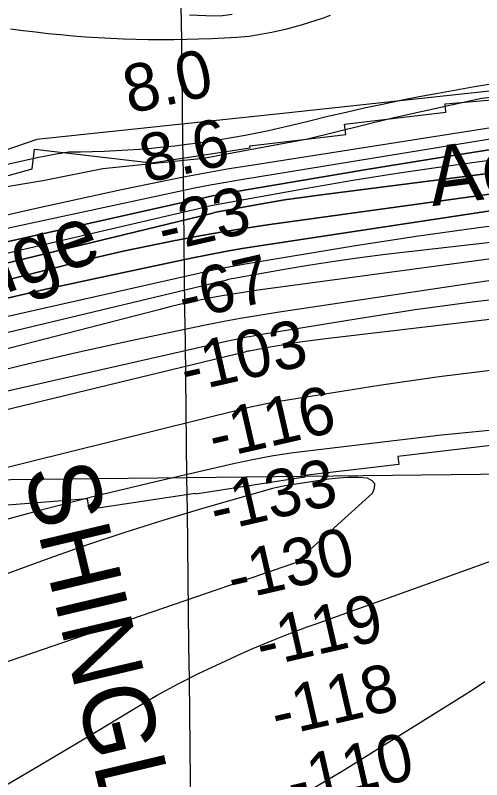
# Model space of a CAD drawing. Extents: x 3683402 to 3721514, y 487807 to 513565.
# Drawn here: x 3713681 to 3714337, y 505223 to 506298 of the extents above; entities that cross this region are included whole.
import ezdxf

# ---------------------------------------------------------------- set-up
doc = ezdxf.new("R2010")
doc.units = 0
for name, color, linetype in [('V-CHAN-NAID', 7, 'Continuous'), ('V-GRID-MAJR', 7, 'Continuous'), ('V-LEVE-TOET', 7, 'Continuous'), ('V-RIVR-EDGE', 7, 'Continuous'), ('V-RIVR-IDEN', 7, 'Continuous'), ('V-RIVR-RANG', 7, 'Continuous'), ('V-RRAP-FSHR', 7, 'Continuous'), ('V-RRAP-RVMT', 7, 'Continuous'), ('V-SITE-VEGE', 7, 'Continuous'), ('V-TOPO-DPTH', 7, 'Continuous'), ('V-TOPO-MAJR', 7, 'Continuous'), ('V-TOPO-MINR', 7, 'Continuous'), ('V-TOPO-WATR', 7, 'Continuous')]:
    doc.layers.add(name, color=color, linetype=linetype)

msp = doc.modelspace()

# ---------------------------------------------------------------- linework, layer by layer
at = {"layer": 'V-GRID-MAJR'}
for points in [[(3714067.22, 493529.221), (3713994.958, 499587.781), (3713922.6720000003, 505648.272), (3713850.387, 511708.776), (3713850.364, 511710.695)], [(3687515.926, 505342.91500000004), (3692797.293, 505402.45), (3698078.651, 505462.753), (3703360.001, 505523.825), (3708641.341, 505585.664), (3713922.6720000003, 505648.272), (3719203.995, 505711.648)]]:
    msp.add_spline(points, degree=3, dxfattribs=at)
at = {"layer": 'V-LEVE-TOET'}
msp.add_lwpolyline([(3713986.324, 506299.24100000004), (3713979.467, 506298.08), (3713972.576, 506297.157), (3713960.978, 506297.081), (3713949.38, 506297.23000000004), (3713937.786, 506297.609), (3713926.203, 506298.213)], dxfattribs=at)
at = {"layer": 'V-RIVR-EDGE'}
msp.add_lwpolyline([(3716065.6243538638, 506241.5681223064), (3715985.18701465, 506244.1683272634), (3715838.75571354, 506263.74086203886), (3715770.948907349, 506275.9150614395), (3715651.4490116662, 506261.8027111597), (3715516.3778296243, 506262.73703001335), (3715355.5224487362, 506275.74163843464), (3715278.0436759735, 506260.9250553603), (3715124.3743575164, 506266.70797512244), (3714977.8599285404, 506252.6624240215), (3714837.3487291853, 506238.6020286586), (3714602.551198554, 506210.36693711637), (3714477.6469117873, 506195.6676237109), (3714336.5339050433, 506181.008389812), (3714211.598445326, 506153.70229420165), (3714092.0599545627, 506123.9815469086), (3713946.1131911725, 506096.7274062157), (3713804.3998614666, 506082.0696567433), (3713720.313082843, 506065.46843346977), (3713624.2213294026, 506049.49722168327), (3713528.1028562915, 506022.72019657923), (3713444.00717111, 506002.51703553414)], dxfattribs=at)
at = {"layer": 'V-RRAP-FSHR'}
msp.add_lwpolyline([(3715992.305079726, 506286.425042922), (3715789.481399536, 506294.5699389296), (3715473.3213992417, 506293.93915492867), (3714989.518262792, 506260.9765948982), (3714057.6024859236, 506159.8238268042), (3713711.9185176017, 506123.7134907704), (3713303.5063572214, 505983.28827463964), (3712873.9014928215, 505857.55950652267), (3712189.193652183, 505665.1908663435), (3711981.7066759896, 505611.5066422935), (3711753.4714117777, 505530.9792822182), (3711599.842739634, 505366.5699380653), (3711546.7299075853, 505283.66894598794), (3711495.9272195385, 505194.0484659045), (3711207.6015872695, 504591.44084934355)], dxfattribs=at)
at = {"layer": 'V-RRAP-RVMT'}
for p, q in [((3714285.517000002, 506173.61100000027), (3714426.6800000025, 506185.5930000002)), ((3714286.4570000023, 506162.06900000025), (3714285.517000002, 506173.61100000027)), ((3714144.221000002, 506145.26400000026), (3714286.4570000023, 506162.06900000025)), ((3714145.9560000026, 506130.65200000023), (3714144.2210000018, 506145.26400000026)), ((3714011.2360000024, 506114.71100000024), (3714145.9560000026, 506130.652)), ((3713705.355023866, 506082.42121221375), (3713708.4210000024, 506109.6860000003)), ((3713708.4210000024, 506109.6860000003), (3713872.8500000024, 506090.60900000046)), ((3713872.8500000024, 506090.60900000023), (3714011.5840000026, 506111.934)), ((3714011.5840000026, 506111.93400000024), (3714011.2360000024, 506114.71100000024)), ((3713573.9000000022, 506045.38500000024), (3713705.355023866, 506082.42121221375)), ((3714353.8110000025, 505693.89000000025), (3714219.1940000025, 505677.9690000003)), ((3714219.1940000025, 505677.9690000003), (3714220.533000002, 505666.63600000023)), ((3714220.5330000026, 505666.63600000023), (3714087.8050000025, 505650.98600000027)), ((3714088.1590000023, 505648.69900000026), (3713934.5640000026, 505625.12800000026)), ((3714087.8050000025, 505650.98600000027), (3714088.1590000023, 505648.69900000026)), ((3713934.4000000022, 505626.0290000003), (3713785.259000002, 505603.162)), ((3713934.5640000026, 505625.12800000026), (3713934.4000000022, 505626.0290000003)), ((3713782.9690000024, 505618.26100000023), (3713664.9230000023, 505609.08500000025)), ((3713785.259000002, 505603.16200000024), (3713782.9690000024, 505618.26100000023))]:
    msp.add_line(p, q, dxfattribs=at)
at = {"layer": 'V-SITE-VEGE'}
for points in [[(3713674.805, 506279.19800000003), (3713692.338, 506276.81), (3713709.897, 506274.624), (3713727.481, 506272.642), (3713745.09, 506270.86600000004), (3713762.713, 506269.294), (3713780.3570000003, 506267.925), (3713798.014, 506266.762), (3713815.685, 506265.806), (3713833.363, 506265.048), (3713851.051, 506264.503), (3713868.742, 506264.159), (3713886.4390000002, 506264.02400000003), (3713904.134, 506264.09), (3713921.828, 506264.362), (3713939.517, 506264.83900000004), (3713957.199, 506265.523), (3713974.8740000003, 506266.412), (3713992.535, 506267.506), (3714010.183, 506268.802), (3714020.806, 506270.492), (3714031.396, 506272.382), (3714041.95, 506274.471), (3714052.46, 506276.765), (3714062.9250000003, 506279.257), (3714073.341, 506281.946), (3714083.702, 506284.836), (3714094.0100000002, 506287.92), (3714104.256, 506291.20300000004), (3714114.434, 506294.67600000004), (3714124.548, 506298.344)], [(3714352.775, 506201.781), (3714326.8200000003, 506197.49100000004), (3714300.901, 506192.989), (3714275.02, 506188.281), (3714249.177, 506183.36100000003), (3714223.376, 506178.235), (3714197.614, 506172.9), (3714171.899, 506167.358), (3714146.23, 506161.61), (3714120.605, 506155.652), (3714095.032, 506149.49), (3714069.5100000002, 506143.12), (3714053.318, 506139.329), (3714037.0840000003, 506135.739), (3714020.806, 506132.352), (3714004.488, 506129.163), (3713988.128, 506126.177), (3713971.736, 506123.39400000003), (3713955.309, 506120.816), (3713938.853, 506118.438), (3713922.369, 506116.265), (3713905.856, 506114.297), (3713889.324, 506112.52900000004), (3713872.77, 506110.971), (3713856.198, 506109.613), (3713839.611, 506108.46), (3713823.0100000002, 506107.518), (3713806.399, 506106.777), (3713789.779, 506106.242), (3713773.1580000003, 506105.91000000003), (3713756.528, 506105.787), (3713741.721, 506103.311), (3713726.949, 506100.614), (3713712.22, 506097.7), (3713697.535, 506094.566), (3713682.9, 506091.21400000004), (3713668.315, 506087.64400000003)]]:
    msp.add_lwpolyline(points, dxfattribs=at)
at = {"layer": 'V-TOPO-DPTH'}
for points in [[(3714675.2187104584, 506190.85082920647), (3714012.857593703, 506087.1073387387), (3713982.0392069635, 506082.04928556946), (3713951.275220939, 506076.6918141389), (3713920.592835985, 506070.8852153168), (3713889.9648517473, 506064.77919823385), (3713830.856345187, 506052.54538183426), (3713770.7858821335, 506039.782864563), (3713710.8099998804, 506026.6005650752), (3713650.975988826, 506012.7885922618), (3713591.23655857, 505998.5568372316), (3713163.359319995, 505894.24396880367), (3713138.012124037, 505887.9985041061), (3713112.685867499, 505881.6701068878), (3713087.391020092, 505875.21731088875)], [(3712238.7807921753, 505541.4834419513), (3713125.4859775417, 505818.2786614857), (3713128.877588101, 505819.12923119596), (3713132.2718401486, 505819.9690143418), (3713135.6700544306, 505820.792617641), (3713139.070910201, 505821.6054343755), (3713159.77128305, 505826.50080146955), (3713173.5215682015, 505829.7646485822), (3713187.268202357, 505833.04374516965), (3713201.0093600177, 505836.34571596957), (3713214.746866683, 505839.6629362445), (3713959.215588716, 506020.0869003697), (3713961.5629440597, 506020.6362788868), (3713963.9156066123, 506021.16094616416), (3713966.276229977, 506021.64854658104), (3713968.64216055, 506022.1114357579), (3714011.8103296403, 506030.2052196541), (3714035.7973783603, 506034.4867448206), (3714059.828464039, 506038.48885035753), (3714083.925605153, 506042.07182645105), (3714108.066783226, 506045.37538291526), (3714825.244516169, 506137.1605820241)], [(3714825.244516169, 506137.1605820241), (3714108.066783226, 506045.37538291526), (3714083.925605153, 506042.07182645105), (3714059.828464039, 506038.48885035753), (3714035.7973783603, 506034.4867448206), (3714011.8103296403, 506030.2052196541), (3713968.64216055, 506022.1114357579), (3713966.276229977, 506021.64854658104), (3713963.9156066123, 506021.16094616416), (3713961.5629440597, 506020.6362788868), (3713959.215588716, 506020.0869003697), (3713214.746866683, 505839.6629362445), (3713201.0093600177, 505836.34571596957), (3713187.268202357, 505833.04374516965), (3713173.5215682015, 505829.7646485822), (3713159.77128305, 505826.50080146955), (3713139.070910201, 505821.6054343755), (3713135.6700544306, 505820.792617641), (3713132.2718401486, 505819.9690143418), (3713128.877588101, 505819.12923119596), (3713125.4859775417, 505818.2786614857), (3712238.7807921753, 505541.4834419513)], [(3714385.921746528, 506115.08212205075), (3714278.9598378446, 506098.34951106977), (3714172.122647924, 506080.78816354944), (3713986.841123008, 506049.22663958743), (3713972.7594537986, 506046.71661965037), (3713958.7060225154, 506044.0630939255), (3713944.6949481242, 506041.1943095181), (3713930.7121116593, 506038.1820193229), (3713614.844592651, 505967.59580537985), (3713532.5748600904, 505948.9893282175), (3713450.370489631, 505930.10168544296), (3713368.264162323, 505910.7922942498), (3713286.2231971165, 505891.20173744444), (3713161.265829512, 505861.0239384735), (3713141.7642888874, 505856.2645311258), (3713122.278369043, 505851.4426431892), (3713102.8158803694, 505846.5270343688), (3713083.369012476, 505841.5489449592)], [(3713083.369012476, 505841.5489449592), (3713102.8158803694, 505846.5270343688), (3713122.278369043, 505851.4426431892), (3713141.7642888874, 505856.2645311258), (3713161.265829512, 505861.0239384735), (3713286.2231971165, 505891.20173744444), (3713368.264162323, 505910.7922942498), (3713450.370489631, 505930.10168544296), (3713532.5748600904, 505948.9893282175), (3713614.844592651, 505967.59580537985), (3713930.7121116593, 506038.1820193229), (3713944.6949481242, 506041.1943095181), (3713958.7060225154, 506044.0630939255), (3713972.7594537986, 506046.71661965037), (3713986.841123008, 506049.22663958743), (3714172.122647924, 506080.78816354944), (3714278.9598378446, 506098.34951106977), (3714385.921746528, 506115.08212205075)], [(3713078.0649545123, 505775.3398666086), (3713100.535036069, 505781.4214630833), (3713120.793953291, 505786.8499613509), (3713141.070672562, 505792.2104289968), (3713161.3740949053, 505797.4688507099), (3713181.6953192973, 505802.65924180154), (3713764.9447504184, 505950.0698240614), (3713798.9154720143, 505958.36640672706), (3713832.9680579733, 505966.2983297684), (3713867.143440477, 505973.68326337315), (3713901.4006873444, 505980.70353735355), (3713935.7685974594, 505987.15573427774), (3713970.2021012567, 505993.2156363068), (3714004.733995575, 505998.687095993), (3714039.3314835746, 506003.7662607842), (3714687.4737937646, 506093.27534438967)], [(3714687.4737937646, 506093.27534438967), (3714039.3314835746, 506003.7662607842), (3714004.733995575, 505998.687095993), (3713970.2021012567, 505993.2156363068), (3713935.7685974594, 505987.15573427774), (3713901.4006873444, 505980.70353735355), (3713867.143440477, 505973.68326337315), (3713832.9680579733, 505966.2983297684), (3713798.9154720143, 505958.36640672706), (3713764.9447504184, 505950.0698240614), (3713181.6953192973, 505802.65924180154), (3713161.3740949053, 505797.4688507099), (3713141.070672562, 505792.2104289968), (3713120.793953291, 505786.8499613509), (3713100.535036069, 505781.4214630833), (3713078.0649545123, 505775.3398666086)], [(3713006.7073402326, 505727.92992357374), (3713098.7458144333, 505753.62711475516), (3713123.83041139, 505760.56084192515), (3713148.9384029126, 505767.4078990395), (3713174.0814862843, 505774.1249510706), (3713199.247964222, 505780.75533304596), (3713478.288417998, 505853.5000724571), (3713560.8107676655, 505874.38869868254), (3713643.5178713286, 505894.4930475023), (3713726.5021059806, 505913.42098021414), (3713809.6710946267, 505931.5646355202), (3713928.4487370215, 505956.59430326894), (3713952.4050512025, 505961.4272454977), (3713976.4113530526, 505965.9838491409), (3714000.4926364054, 505970.1259449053), (3714024.623907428, 505973.9917020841), (3714382.8314938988, 506028.2125654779)], [(3714382.8314938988, 506028.2125654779), (3714024.623907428, 505973.9917020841), (3714000.4926364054, 505970.1259449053), (3713976.4113530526, 505965.9838491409), (3713952.4050512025, 505961.4272454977), (3713928.4487370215, 505956.59430326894), (3713809.6710946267, 505931.5646355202), (3713726.5021059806, 505913.42098021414), (3713643.5178713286, 505894.4930475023), (3713560.8107676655, 505874.38869868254), (3713478.288417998, 505853.5000724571), (3713199.247964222, 505780.75533304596), (3713174.0814862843, 505774.1249510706), (3713148.9384029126, 505767.4078990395), (3713123.83041139, 505760.56084192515), (3713098.7458144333, 505753.62711475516), (3713006.7073402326, 505727.92992357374)]]:
    msp.add_lwpolyline(points, dxfattribs=at)
at = {"layer": 'V-TOPO-MAJR'}
for points in [[(3714420.7218612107, 506010.3897255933), (3714332.5374016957, 505999.51313737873), (3714244.572984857, 505986.98076165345), (3714156.7552631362, 505973.3445275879), (3714007.054354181, 505948.65574066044), (3713994.2188750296, 505946.42407718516), (3713981.412277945, 505944.0441820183), (3713968.6490039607, 505941.44193931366), (3713955.9146120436, 505938.69146491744), (3713602.1956970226, 505859.06672649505), (3713527.4240470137, 505841.72711106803), (3713452.8113188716, 505823.74624457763), (3713378.436973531, 505804.803501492), (3713304.221550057, 505785.2195073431), (3713183.450840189, 505752.51500954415), (3713169.750379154, 505748.7651694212), (3713156.063743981, 505744.96603804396), (3713142.397847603, 505741.092969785), (3713128.7457770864, 505737.1706102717), (3712934.2670476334, 505680.72562666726)], [(3714844.9278926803, 505928.94040644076), (3714117.7457779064, 505843.2856817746), (3714099.411655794, 505840.9526915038), (3714081.111454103, 505838.3926618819), (3714062.8621330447, 505835.49207323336), (3714044.6467324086, 505832.36444523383), (3714012.593695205, 505826.55286247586), (3714010.434269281, 505826.14173504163), (3714008.28016668, 505825.70545968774), (3714006.1340490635, 505825.23146245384), (3714003.993254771, 505824.73231730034), (3713262.6241280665, 505645.0038084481), (3713251.0886432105, 505642.0909882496), (3713239.5932682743, 505639.0329577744), (3713228.158058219, 505635.7571118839), (3713216.7629580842, 505632.3360557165), (3713196.613757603, 505626.07755768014), (3713195.3257184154, 505625.66964225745), (3713194.04081584, 505625.2522501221), (3713192.7606181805, 505624.8206429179), (3713191.4835571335, 505624.37955900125), (3712091.6547845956, 505325.53569735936)]]:
    msp.add_lwpolyline(points, dxfattribs=at)
at = {"layer": 'V-TOPO-MINR'}
for points in [[(3714825.244516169, 506137.1605820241), (3714108.066783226, 506045.37538291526), (3714083.925605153, 506042.07182645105), (3714059.828464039, 506038.48885035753), (3714035.7973783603, 506034.4867448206), (3714011.8103296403, 506030.2052196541), (3713968.64216055, 506022.1114357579), (3713966.276229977, 506021.64854658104), (3713963.9156066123, 506021.16094616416), (3713961.5629440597, 506020.6362788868), (3713959.215588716, 506020.0869003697), (3713214.746866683, 505839.6629362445), (3713201.0093600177, 505836.34571596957), (3713187.268202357, 505833.04374516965), (3713173.5215682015, 505829.7646485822), (3713159.77128305, 505826.50080146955), (3713139.070910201, 505821.6054343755), (3713135.6700544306, 505820.792617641), (3713132.2718401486, 505819.9690143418), (3713128.877588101, 505819.12923119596), (3713125.4859775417, 505818.2786614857), (3712238.7807921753, 505541.4834419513)], [(3714414.559167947, 506134.7603678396), (3713998.969998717, 506066.97864860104), (3713977.084654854, 506063.240266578), (3713955.2405658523, 506059.28349271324), (3713933.4583591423, 506054.9991310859), (3713911.717407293, 506050.4963776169), (3713767.9203687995, 506019.5867435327), (3713674.3967769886, 505999.09422413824), (3713580.9863979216, 505978.1070178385), (3713487.7458379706, 505956.3777811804), (3713394.618490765, 505934.15385761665), (3713171.9524844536, 505880.0802793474), (3713144.695889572, 505873.39096096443), (3713117.4614610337, 505866.6134843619), (3713090.26028201, 505859.7037704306), (3713063.081269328, 505852.70589828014)], [(3714385.921746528, 506115.08212205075), (3714278.9598378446, 506098.34951106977), (3714172.122647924, 506080.78816354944), (3713986.841123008, 506049.22663958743), (3713972.7594537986, 506046.71661965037), (3713958.7060225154, 506044.0630939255), (3713944.6949481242, 506041.1943095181), (3713930.7121116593, 506038.1820193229), (3713614.844592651, 505967.59580537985), (3713532.5748600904, 505948.9893282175), (3713450.370489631, 505930.10168544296), (3713368.264162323, 505910.7922942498), (3713286.2231971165, 505891.20173744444), (3713161.265829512, 505861.0239384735), (3713141.7642888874, 505856.2645311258), (3713122.278369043, 505851.4426431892), (3713102.8158803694, 505846.5270343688), (3713083.369012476, 505841.5489449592)], [(3714351.184585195, 506094.5772486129), (3714286.0024067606, 506085.6685492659), (3714220.916118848, 506076.1364066), (3714155.9736667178, 506065.66909895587), (3714091.127105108, 506054.5783479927), (3713976.6610819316, 506034.1527195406), (3713969.1314937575, 506032.74849863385), (3713961.6179092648, 506031.266351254), (3713954.1283302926, 506029.6673141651), (3713946.654755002, 506027.9903506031), (3713415.138073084, 505904.3680423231), (3713367.104775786, 505893.14630577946), (3713319.086383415, 505881.86142688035), (3713271.090348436, 505870.4818344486), (3713223.1092183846, 505859.03909966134), (3713150.358654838, 505841.61338533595), (3713138.7708431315, 505838.80849443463), (3713127.1921746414, 505835.9667307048), (3713115.6272209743, 505833.06965773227), (3713104.071410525, 505830.1357119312), (3712912.324321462, 505780.9642799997)], [(3714687.4737937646, 506093.27534438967), (3714039.3314835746, 506003.7662607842), (3714004.733995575, 505998.687095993), (3713970.2021012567, 505993.2156363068), (3713935.7685974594, 505987.15573427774), (3713901.4006873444, 505980.70353735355), (3713867.143440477, 505973.68326337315), (3713832.9680579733, 505966.2983297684), (3713798.9154720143, 505958.36640672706), (3713764.9447504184, 505950.0698240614), (3713181.6953192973, 505802.65924180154), (3713161.3740949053, 505797.4688507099), (3713141.070672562, 505792.2104289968), (3713120.793953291, 505786.8499613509), (3713100.535036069, 505781.4214630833), (3713078.0649545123, 505775.3398666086)], [(3714834.0897955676, 506033.98272515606), (3714201.8123170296, 505961.5979021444), (3714165.533291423, 505957.09715279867), (3714129.320950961, 505952.14118104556), (3714093.2086382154, 505946.5023756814), (3714057.1630106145, 505940.40834791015), (3713993.789351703, 505929.0776340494), (3713989.488454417, 505928.26973901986), (3713985.198010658, 505927.4118454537), (3713980.9232471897, 505926.4789540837), (3713976.658937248, 505925.4960641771), (3713310.6535982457, 505765.8325286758), (3713285.7608621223, 505759.7007356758), (3713260.922031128, 505753.36303771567), (3713236.164057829, 505746.7164823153), (3713211.4599896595, 505739.86402195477), (3713170.0448445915, 505728.09796457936), (3713166.09213684, 505726.96269207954), (3713162.1438881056, 505725.812278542), (3713158.2023278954, 505724.6391534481), (3713154.2652267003, 505723.4508873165), (3712068.636597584, 505360.0976166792)], [(3714382.8314938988, 506028.2125654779), (3714024.623907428, 505973.9917020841), (3714000.4926364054, 505970.1259449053), (3713976.4113530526, 505965.9838491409), (3713952.4050512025, 505961.4272454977), (3713928.4487370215, 505956.59430326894), (3713809.6710946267, 505931.5646355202), (3713726.5021059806, 505913.42098021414), (3713643.5178713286, 505894.4930475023), (3713560.8107676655, 505874.38869868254), (3713478.288417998, 505853.5000724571), (3713199.247964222, 505780.75533304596), (3713174.0814862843, 505774.1249510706), (3713148.9384029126, 505767.4078990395), (3713123.83041139, 505760.56084192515), (3713098.7458144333, 505753.62711475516), (3713006.7073402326, 505727.92992357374)], [(3714806.7660235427, 506017.065273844), (3714025.889925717, 505912.0597214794), (3714007.8644595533, 505909.4732868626), (3713989.873866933, 505906.6750002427), (3713971.935584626, 505903.55893561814), (3713954.032175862, 505900.2310189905), (3713936.1907474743, 505896.5857147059), (3713918.397025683, 505892.729387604), (3713900.6748637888, 505888.5565262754), (3713883.000408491, 505884.1726421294), (3713205.541548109, 505709.7148655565), (3713187.8608651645, 505705.0872772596), (3713170.205392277, 505700.36686716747), (3713152.5877344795, 505695.5072243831), (3713134.9952867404, 505690.5547598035), (3713123.824794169, 505687.3625038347), (3713111.85387854, 505683.8792286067), (3713099.906125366, 505680.3195533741), (3713087.9931158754, 505676.64527813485)], [(3714431.155694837, 505937.2217197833), (3714049.4408857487, 505880.27038301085), (3714023.587514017, 505876.17887094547), (3713997.788696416, 505871.7834263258), (3713972.0717100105, 505866.9320828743), (3713946.4092777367, 505861.776806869), (3713843.8847865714, 505840.2351454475), (3713767.162547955, 505823.4104170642), (3713690.655481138, 505805.6923167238), (3713614.471172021, 505786.63415844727), (3713538.5020347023, 505766.6826282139), (3713227.164994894, 505681.9892685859), (3713203.664533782, 505675.4862435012), (3713180.2032592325, 505668.84701272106), (3713156.8007645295, 505662.00347339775), (3713133.437456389, 505655.0237283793), (3713033.9339357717, 505624.8240914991)], [(3714403.5924071, 505904.04875606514), (3714323.320645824, 505894.8384914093), (3714243.278149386, 505883.81200523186), (3714163.3884961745, 505871.5747047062), (3714027.9207945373, 505849.25032384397), (3714015.900394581, 505847.1602974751), (3714003.9074864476, 505844.9294048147), (3713991.9558160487, 505842.48721271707), (3713980.031637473, 505839.90415432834), (3713603.82760877, 505754.92682191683), (3713534.0143639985, 505738.4961181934), (3713464.415582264, 505721.2328906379), (3713395.138495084, 505702.7208773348), (3713326.075870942, 505683.37634019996), (3713209.1683028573, 505649.4936466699), (3713198.735812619, 505646.415540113), (3713188.32382749, 505643.27070689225), (3713177.942600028, 505640.02578367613), (3713167.581877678, 505636.7141337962), (3712051.8859402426, 505319.2132351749)], [(3714361.062840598, 505800.38590801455), (3714276.904510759, 505789.99782441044), (3714192.9384984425, 505777.8169793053), (3714052.4263342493, 505755.13864125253), (3714038.8955683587, 505752.78020274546), (3714025.4108502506, 505750.19672969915), (3714011.9952038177, 505747.27570484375), (3713998.625605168, 505744.12964544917), (3713518.723680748, 505624.82612131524), (3713468.5675867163, 505612.39458141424), (3713418.3999717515, 505600.0098508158), (3713368.215075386, 505587.6953341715), (3713318.01865809, 505575.4276268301), (3713290.7304165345, 505568.77877186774), (3713254.111843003, 505560.13442996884), (3713217.4164577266, 505551.8416948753), (3713180.605854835, 505544.07636998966), (3712122.9037798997, 505260.8498878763)], [(3714376.551423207, 505717.4120189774), (3714280.5068374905, 505707.80150669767), (3714095.639269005, 505686.04190967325), (3714068.6145897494, 505682.4111503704), (3714041.6916191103, 505678.19404409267), (3714014.9212113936, 505673.09741735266), (3713988.252512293, 505667.4144436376), (3713876.60683966, 505641.70396837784), (3713794.3906539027, 505621.96862947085), (3713712.4394298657, 505601.22572258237), (3713630.885648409, 505578.97146372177), (3713549.596828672, 505555.70963687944), (3713307.0785262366, 505483.8779281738), (3713275.8795238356, 505474.76624651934), (3713244.6356382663, 505465.8134853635), (3713213.3244279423, 505457.0991049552), (3712145.2318822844, 505237.89480138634)], [(3713331.8837949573, 505273.3736358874), (3714075.65, 505528.92), (3714183.3063754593, 505626.4789277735), (3714186.3580054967, 505633.321137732), (3714186.6719603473, 505639.2576027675), (3714182.8794024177, 505643.83545041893), (3714176.3491693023, 505647.50755314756), (3714162.747383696, 505648.32103174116), (3714149.164125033, 505648.45747944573), (3714135.608656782, 505647.578380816), (3714122.0717154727, 505646.02225129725), (3714060.427121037, 505636.5837282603), (3714055.9951288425, 505635.81850211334), (3714051.58750452, 505634.9418798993), (3714047.216432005, 505633.8981635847), (3714042.8697273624, 505632.74305120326), (3713943.049137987, 505604.1706800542), (3713888.9974220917, 505588.07080829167), (3713835.1947032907, 505571.20542128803), (3713781.7654801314, 505553.19176142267), (3713728.585254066, 505534.4125863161), (3713337.613602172, 505391.62401763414)], [(3713641.315331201, 505200.566113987), (3713695.314251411, 505231.7600865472), (3713749.033866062, 505263.43263474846), (3713802.5672770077, 505295.4242333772), (3713852.1589525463, 505325.36006578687), (3713881.02930535, 505342.1058697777), (3713910.2619095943, 505358.1640077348), (3713940.037891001, 505373.19064664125), (3713970.176123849, 505387.529619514), (3713999.400278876, 505400.8120978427), (3714015.2615285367, 505407.84253786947), (3714031.2062255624, 505414.67302883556), (3714047.276093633, 505421.2035962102), (3714063.429409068, 505427.5342145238), (3714087.7210583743, 505436.7927138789), (3714091.795867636, 505438.3313219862), (3714095.876919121, 505439.85302914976), (3714099.9673339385, 505441.3493848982), (3714104.06399098, 505442.8288397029), (3714297.0804211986, 505511.85806127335), (3714390.9197554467, 505545.50081387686)], [(3713063.0528136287, 504600.1409969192), (3713416.8098599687, 504828.5263777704), (3713429.3135393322, 504836.44644940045), (3713441.90555804, 504844.22062953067), (3713454.630085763, 504851.77597241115), (3713467.4429528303, 504859.18542379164), (3713480.3678184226, 504866.400515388), (3713493.3535910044, 504873.50249744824), (3713506.4307240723, 504880.4348152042), (3713519.5687641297, 504887.2540234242), (3713524.4645481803, 504889.7548230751), (3713540.0702199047, 504897.7890796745), (3713555.6412835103, 504905.8893487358), (3713571.160434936, 504914.08863649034), (3713586.644978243, 504922.3539367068), (3713700.8274405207, 504983.77003486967), (3713773.139856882, 505023.2142849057), (3713845.1358414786, 505063.22020469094), (3713916.65717843, 505104.06862909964), (3713987.862083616, 505145.4787232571), (3714142.06, 505236.37), (3714309.0405150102, 505340.51679150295), (3714325.239826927, 505350.8818555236), (3714341.2731582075, 505361.4915698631)]]:
    msp.add_lwpolyline(points, dxfattribs=at)
at = {"layer": 'V-TOPO-WATR'}
msp.add_lwpolyline([(3714675.2187104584, 506190.85082920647), (3714012.857593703, 506087.1073387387), (3713982.0392069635, 506082.04928556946), (3713951.275220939, 506076.6918141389), (3713920.592835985, 506070.8852153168), (3713889.9648517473, 506064.77919823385), (3713830.856345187, 506052.54538183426), (3713770.7858821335, 506039.782864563), (3713710.8099998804, 506026.6005650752), (3713650.975988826, 506012.7885922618), (3713591.23655857, 505998.5568372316), (3713163.359319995, 505894.24396880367), (3713138.012124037, 505887.9985041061), (3713112.685867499, 505881.6701068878), (3713087.391020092, 505875.21731088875)], dxfattribs=at)

# ---------------------------------------------------------------- texts
at = {"layer": 'V-CHAN-NAID'}
msp.add_text('SHINGLE POINT "80" (78.0)', height=100.00000199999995, rotation=283.3879115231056, dxfattribs=at).set_placement((3713692.6956079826, 505657.6296162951))
at = {"layer": 'V-RIVR-IDEN'}
for s, height, rotation, p in [('Aerial ', 83.00000000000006, 7.373766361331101, (3714267.5922736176, 506029.76040182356)), ('Water Edge', 83.00000000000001, 19.674259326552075, (3713254.497001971, 505758.98022234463))]:
    msp.add_text(s, height=height, rotation=rotation, dxfattribs=at).set_placement(p)
at = {"layer": 'V-RIVR-RANG'}
for s, rotation, p in [('8.0', 12.648325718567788, (3713841.808661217, 506159.51875726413)), ('8.6', 12.648325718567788, (3713864.9751741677, 506062.2307925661)), ('-23', 12.931027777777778, (3713889.9386331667, 505964.91855321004)), ('-67', 12.931027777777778, (3713918.2457960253, 505868.81622623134)), ('-103', 12.931027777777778, (3713921.3581272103, 505766.92915108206)), ('-116', 12.931027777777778, (3713960.9772553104, 505673.424057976)), ('-133', 12.931027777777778, (3713963.060226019, 505571.3008706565)), ('-130', 12.931027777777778, (3713987.5110370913, 505474.3131230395)), ('-119', 12.931027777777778, (3714027.6443454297, 505380.92608601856)), ('-118', 12.931027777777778, (3714049.0100750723, 505283.2300018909)), ('-110', 12.931027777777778, (3714070.888984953, 505185.65197384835))]:
    msp.add_text(s, height=66.99999999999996, rotation=rotation, dxfattribs=at).set_placement(p)

doc.saveas('drawing.dxf')
